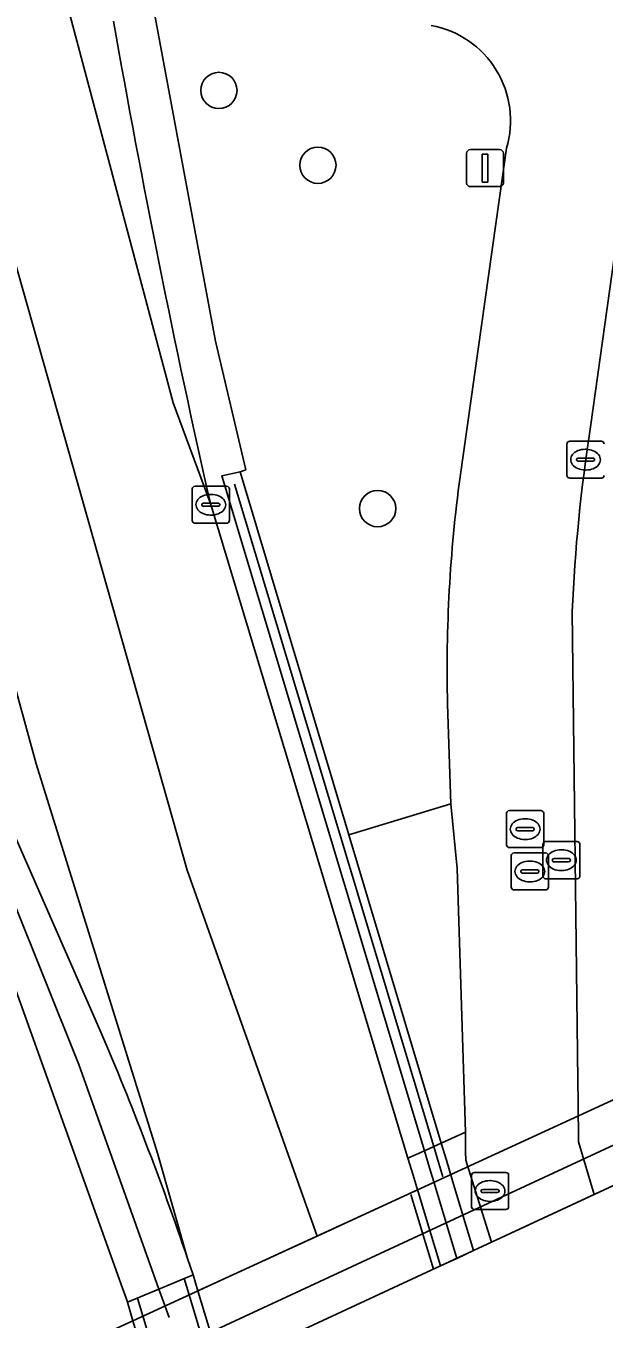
# Model space of a CAD drawing. Extents: x 160806 to 161707, y 383696 to 384148.
# Drawn here: x 161267.72 to 161283.31, y 383749.44 to 383784.33 of the extents above; entities that cross this region are included whole.
import ezdxf

# ---------------------------------------------------------------- set-up
doc = ezdxf.new("R2010")
doc.units = 0
for name, color, linetype in [('IMGEO_Berm_groen', 7, 'Continuous'), ('IMGEO_Boom', 7, 'Continuous'), ('IMGEO_Fietspad_open', 7, 'Continuous'), ('IMGEO_Hek', 7, 'Continuous'), ('IMGEO_Kolk', 7, 'Continuous'), ('IMGEO_Lijnafwatering', 7, 'Continuous'), ('IMGEO_Muur', 7, 'Continuous'), ('IMGEO_Rijbaan_lokaal_gesloten', 7, 'Continuous'), ('IMGEO_Rioolput', 7, 'Continuous'), ('IMGEO_Spoorbaan_open', 7, 'Continuous'), ('IMGEO_Terreindeel_gesloten', 7, 'Continuous'), ('IMGEO_Verkeersbordpaal', 7, 'Continuous'), ('IMGEO_Verkeerseiland_open', 7, 'Continuous'), ('IMGEO_Voetpad_open', 7, 'Continuous')]:
    doc.layers.add(name, color=color, linetype=linetype)

msp = doc.modelspace()

# ---------------------------------------------------------------- linework, layer by layer
at = {"layer": 'IMGEO_Berm_groen'}
for points in [[(161274.179, 383785.313), (161271.16, 383784.813), (161272.829, 383775.827), (161273.646, 383772.356), (161273.498, 383772.298), (161276.431, 383762.503), (161279.182, 383763.346), (161279.09, 383766.034)], [(161279.429, 383772.165), (161280.68, 383781.031)]]:
    msp.add_lwpolyline(points, dxfattribs=at)
for centre, radius, start, end in [((161278.181, 383781.78), 2.609, 343.3119, 79.6269), ((161317.98, 383766.959), 38.901, 172.3085, 181.3619)]:
    msp.add_arc(centre, radius, start, end, dxfattribs=at)
at = {"layer": 'IMGEO_Boom'}
for centre in [(161272.923, 383782.592), (161275.593, 383780.573), (161277.205, 383771.308)]:
    msp.add_circle(centre, 0.489, dxfattribs=at)
at = {"layer": 'IMGEO_Fietspad_open'}
for points in [[(161282.95, 383773.511), (161288.794, 383815.268), (161288.857, 383815.733), (161291.768, 383837.353), (161291.85, 383837.936), (161287.024, 383840.083), (161286.521, 383836.429), (161285.845, 383831.524), (161285.72, 383830.612), (161285.573, 383829.546), (161280.045, 383789.307), (161279.962, 383788.923)], [(161280.68, 383781.031), (161279.429, 383772.165)], [(161280.277, 383751.512), (161283.047, 383752.799), (161282.627, 383754.217), (161282.614, 383755.304), (161282.607, 383755.867), (161282.453, 383768.528)], [(161279.09, 383766.034), (161279.182, 383763.346), (161279.35, 383761.601), (161279.571, 383754.484), (161279.579, 383753.954), (161279.582, 383753.724), (161279.709, 383753.32), (161280.277, 383751.512)]]:
    msp.add_lwpolyline(points, dxfattribs=at)
for centre, radius, start, end in [((161278.181, 383781.78), 2.609, 343.3119, 79.6269), ((161326.663, 383766.635), 44.25, 171.0604, 177.548), ((161317.98, 383766.959), 38.901, 172.3085, 181.3619)]:
    msp.add_arc(centre, radius, start, end, dxfattribs=at)
at = {"layer": 'IMGEO_Hek'}
for points in [[(161273.348, 383771.968), (161278.72, 383754.097)], [(161271.16, 383750.654), (161269.143, 383756.311), (161266.449, 383763.014), (161265.912, 383764.193)], [(161278.72, 383754.097), (161278.859, 383753.634)], [(161278.859, 383753.634), (161278.966, 383753.279)], [(161271.306, 383750.247), (161271.16, 383750.654)], [(161271.58, 383749.479), (161271.394, 383750), (161271.306, 383750.247)]]:
    msp.add_lwpolyline(points, dxfattribs=at)
at = {"layer": 'IMGEO_Kolk'}
for p, q in [((161282.313, 383772.203), (161282.313, 383773.055)), ((161282.388, 383773.129), (161283.24, 383773.129)), ((161282.801, 383772.909), (161282.826, 383772.909)), ((161282.572, 383772.623), (161282.572, 383772.635)), ((161283.01, 383772.586), (161282.612, 383772.586)), ((161282.615, 383772.672), (161283.013, 383772.672)), ((161283.056, 383772.635), (161283.056, 383772.623)), ((161282.824, 383772.349), (161282.799, 383772.349)), ((161272.205, 383770.987), (161272.205, 383771.839)), ((161272.28, 383771.913), (161273.132, 383771.913)), ((161273.206, 383771.839), (161273.206, 383770.987)), ((161283.24, 383772.129), (161282.388, 383772.129)), ((161272.507, 383771.456), (161272.905, 383771.456)), ((161272.693, 383771.693), (161272.718, 383771.693)), ((161272.464, 383771.407), (161272.464, 383771.419)), ((161272.902, 383771.37), (161272.504, 383771.37)), ((161272.716, 383771.133), (161272.691, 383771.133)), ((161272.948, 383771.419), (161272.948, 383771.407)), ((161273.132, 383770.913), (161272.28, 383770.913))]:
    msp.add_line(p, q, dxfattribs=at)
for points in [[(161282.313, 383772.203), (161282.313, 383773.055)], [(161282.388, 383773.129), (161283.24, 383773.129)], [(161272.205, 383770.987), (161272.205, 383771.839)], [(161272.28, 383771.913), (161273.132, 383771.913)], [(161273.206, 383771.839), (161273.206, 383770.987)], [(161283.24, 383772.129), (161282.388, 383772.129)], [(161273.132, 383770.913), (161272.28, 383770.913)]]:
    msp.add_lwpolyline(points, dxfattribs=at)
for centre, radius, start, end in [((161282.39, 383773.053), 0.0765, 91.552, 178.448), ((161282.39, 383773.053), 0.0765, 91.552, 178.448), ((161283.238, 383773.053), 0.0765, 1.552, 88.448), ((161283.238, 383773.053), 0.0765, 1.552, 88.448), ((161282.612, 383772.632), 0.0403, 85.8775, 175.7526), ((161282.609, 383772.622), 0.0366, 178.938, 274.7102), ((161283.013, 383772.629), 0.043, 264.8664, 352.4533), ((161283.017, 383772.634), 0.0386, 1.7309, 96.639), ((161282.39, 383772.205), 0.0765, 181.552, 268.448), ((161282.39, 383772.205), 0.0765, 181.552, 268.448), ((161283.238, 383772.205), 0.0765, 271.552, 358.448), ((161283.238, 383772.205), 0.0765, 271.552, 358.448), ((161272.282, 383771.837), 0.0765, 91.552, 178.448), ((161272.282, 383771.837), 0.0765, 91.552, 178.448), ((161273.13, 383771.837), 0.0765, 1.552, 88.448), ((161273.13, 383771.837), 0.0765, 1.552, 88.448), ((161272.504, 383771.416), 0.0403, 85.8775, 175.7526), ((161272.909, 383771.418), 0.0386, 1.7309, 96.639), ((161272.501, 383771.406), 0.0366, 178.938, 274.7102), ((161272.905, 383771.413), 0.043, 264.8664, 352.4533), ((161272.282, 383770.989), 0.0765, 181.552, 268.448), ((161272.282, 383770.989), 0.0765, 181.552, 268.448), ((161273.13, 383770.989), 0.0765, 271.552, 358.448), ((161273.13, 383770.989), 0.0765, 271.552, 358.448)]:
    msp.add_arc(centre, radius, start, end, dxfattribs=at)
for centre, major_axis, ratio, start_param, end_param in [((161282.8, 383772.629), (-0.387, 0.002), 0.722429, 4.712389, 7.853982), ((161282.825, 383772.629), (-0.39, 0.002), 0.717154, 1.570796, 4.712389), ((161272.692, 383771.413), (-0.387, 0.002), 0.722429, 4.712389, 7.853982), ((161272.717, 383771.413), (-0.39, 0.002), 0.717154, 1.570796, 4.712389)]:
    msp.add_ellipse(centre, major_axis=major_axis, ratio=ratio, start_param=start_param, end_param=end_param, dxfattribs=at)
at = {"layer": 'IMGEO_Lijnafwatering'}
for points in [[(161278.103, 383752.803), (161278.71, 383750.784)], [(161271.986, 383750.534), (161272.146, 383750), (161272.742, 383748.012)], [(161270.729, 383750.004), (161271.498, 383747.434)]]:
    msp.add_lwpolyline(points, dxfattribs=at)
at = {"layer": 'IMGEO_Muur'}
msp.add_lwpolyline([(161279.339, 383751.076), (161279.789, 383751.285), (161279.226, 383753.168), (161279.06, 383753.724), (161278.921, 383754.188), (161278.72, 383754.097), (161278.469, 383753.982), (161278.607, 383753.522), (161278.757, 383753.024)], close=True, dxfattribs=at)
at = {"layer": 'IMGEO_Rijbaan_lokaal_gesloten'}
for points in [[(161258.098, 383845.532), (161255.223, 383844.644), (161255.351, 383843.932), (161259.009, 383825.191), (161260.191, 383819.388), (161261.079, 383815.554), (161262.513, 383809.751), (161264.696, 383801.082), (161268.422, 383786.436), (161271.69, 383774.162), (161272.703, 383771.417)], [(161272.079, 383751.073), (161271.27, 383753.915), (161267.992, 383764.419), (161264.266, 383778.033), (161260.199, 383793.827), (161258.251, 383801.656), (161254.931, 383815.431), (161252.101, 383829.184), (161249.639, 383841.943), (161249.469, 383842.867)], [(161254.973, 383776.353), (161257.886, 383768.778), (161258.13, 383768.144), (161258.486, 383767.794), (161260.09, 383765.741), (161261.801, 383763.244), (161262.94, 383761.15), (161264.151, 383758.597), (161264.548, 383757.903), (161265.386, 383755.422), (161267.617, 383748.019), (161270.606, 383749.394), (161270.458, 383749.89), (161270.419, 383750), (161270.321, 383750.272), (161266.642, 383760.526), (161263.126, 383769.895)], [(161266.873, 383763.706), (161269.714, 383757.243)]]:
    msp.add_lwpolyline(points, dxfattribs=at)
for points in [[(161255.223, 383844.644), (161252.374, 383843.765), (161253.35, 383838.619), (161254.467, 383832.736), (161257.59, 383817.205), (161262.593, 383796.907), (161267.226, 383778.65), (161272.066, 383761.555), (161275.575, 383751.679), (161278.282, 383752.924), (161278.161, 383753.324), (161278.024, 383753.78), (161272.703, 383771.417), (161271.69, 383774.162), (161268.422, 383786.436), (161264.696, 383801.082), (161262.513, 383809.751), (161261.079, 383815.554), (161260.191, 383819.388), (161259.009, 383825.191), (161255.351, 383843.932)], [(161252.374, 383843.765), (161249.469, 383842.867), (161249.639, 383841.943), (161252.101, 383829.184), (161254.931, 383815.431), (161258.251, 383801.656), (161260.199, 383793.827), (161264.266, 383778.033), (161267.992, 383764.419), (161271.27, 383753.915), (161272.079, 383751.073), (161272.227, 383750.635), (161272.358, 383750.199), (161275.575, 383751.679), (161272.066, 383761.555), (161267.226, 383778.65), (161262.593, 383796.907), (161257.59, 383817.205), (161254.467, 383832.736), (161253.35, 383838.619)], [(161272.98, 383748.123), (161274.589, 383748.87), (161278.899, 383750.872), (161278.899, 383750.872), (161278.297, 383752.874), (161278.282, 383752.924), (161275.575, 383751.679), (161272.358, 383750.199)]]:
    msp.add_lwpolyline(points, close=True, dxfattribs=at)
for centre, radius, start, end in [((161531.086, 383830.094), 264.962, 189.91668, 192.79439), ((161189.385, 383722.914), 87.357, 18.80469, 23.1396)]:
    msp.add_arc(centre, radius, start, end, dxfattribs=at)
at = {"layer": 'IMGEO_Rioolput'}
for p, q in [((161280.683, 383762.234), (161280.683, 383763.086)), ((161280.758, 383763.16), (161281.61, 383763.16)), ((161281.684, 383763.086), (161281.684, 383762.234)), ((161281.171, 383762.94), (161281.196, 383762.94)), ((161280.942, 383762.654), (161280.942, 383762.666)), ((161281.38, 383762.617), (161280.982, 383762.617)), ((161280.985, 383762.703), (161281.383, 383762.703)), ((161281.194, 383762.38), (161281.169, 383762.38)), ((161281.426, 383762.666), (161281.426, 383762.654)), ((161281.61, 383762.16), (161280.758, 383762.16)), ((161280.885, 383762.017), (161281.737, 383762.017)), ((161281.661, 383761.395), (161281.661, 383762.247)), ((161281.736, 383762.321), (161282.588, 383762.321)), ((161282.149, 383762.101), (161282.174, 383762.101)), ((161282.662, 383762.247), (161282.662, 383761.395)), ((161280.81, 383761.091), (161280.81, 383761.943)), ((161281.298, 383761.797), (161281.323, 383761.797)), ((161281.811, 383761.943), (161281.811, 383761.091)), ((161281.92, 383761.815), (161281.92, 383761.827)), ((161282.358, 383761.778), (161281.96, 383761.778)), ((161281.963, 383761.864), (161282.361, 383761.864)), ((161282.404, 383761.827), (161282.404, 383761.815)), ((161281.069, 383761.511), (161281.069, 383761.523)), ((161281.507, 383761.474), (161281.109, 383761.474)), ((161281.112, 383761.56), (161281.51, 383761.56)), ((161281.553, 383761.523), (161281.553, 383761.511)), ((161282.588, 383761.321), (161281.736, 383761.321)), ((161282.172, 383761.541), (161282.147, 383761.541)), ((161281.737, 383761.017), (161280.885, 383761.017)), ((161281.321, 383761.237), (161281.296, 383761.237)), ((161279.737, 383752.468), (161279.737, 383753.32)), ((161279.812, 383753.394), (161280.664, 383753.394)), ((161280.738, 383753.32), (161280.738, 383752.468)), ((161280.225, 383753.174), (161280.25, 383753.174)), ((161279.996, 383752.888), (161279.996, 383752.9)), ((161280.434, 383752.851), (161280.036, 383752.851)), ((161280.039, 383752.937), (161280.437, 383752.937)), ((161280.248, 383752.614), (161280.223, 383752.614)), ((161280.48, 383752.9), (161280.48, 383752.888)), ((161280.664, 383752.394), (161279.812, 383752.394))]:
    msp.add_line(p, q, dxfattribs=at)
for points in [[(161280.683, 383762.234), (161280.683, 383763.086)], [(161280.758, 383763.16), (161281.61, 383763.16)], [(161281.684, 383763.086), (161281.684, 383762.234)], [(161281.61, 383762.16), (161280.758, 383762.16)], [(161280.885, 383762.017), (161281.737, 383762.017)], [(161281.661, 383761.395), (161281.661, 383762.247)], [(161281.736, 383762.321), (161282.588, 383762.321)], [(161282.662, 383762.247), (161282.662, 383761.395)], [(161280.81, 383761.091), (161280.81, 383761.943)], [(161281.811, 383761.943), (161281.811, 383761.091)], [(161282.588, 383761.321), (161281.736, 383761.321)], [(161281.737, 383761.017), (161280.885, 383761.017)], [(161279.737, 383752.468), (161279.737, 383753.32)], [(161279.812, 383753.394), (161280.664, 383753.394)], [(161280.738, 383753.32), (161280.738, 383752.468)], [(161280.664, 383752.394), (161279.812, 383752.394)]]:
    msp.add_lwpolyline(points, dxfattribs=at)
for centre, radius, start, end in [((161280.76, 383763.084), 0.0765, 91.552, 178.448), ((161280.76, 383763.084), 0.0765, 91.552, 178.448), ((161281.608, 383763.084), 0.0765, 1.552, 88.448), ((161281.608, 383763.084), 0.0765, 1.552, 88.448), ((161280.982, 383762.663), 0.0403, 85.8775, 175.7526), ((161280.979, 383762.653), 0.0366, 178.938, 274.7102), ((161281.383, 383762.66), 0.043, 264.8664, 352.4533), ((161281.387, 383762.665), 0.0386, 1.7309, 96.639), ((161280.76, 383762.236), 0.0765, 181.552, 268.448), ((161280.76, 383762.236), 0.0765, 181.552, 268.448), ((161280.887, 383761.941), 0.0765, 91.552, 178.448), ((161280.887, 383761.941), 0.0765, 91.552, 178.448), ((161281.608, 383762.236), 0.0765, 271.552, 358.448), ((161281.608, 383762.236), 0.0765, 271.552, 358.448), ((161281.738, 383762.245), 0.0765, 91.552, 178.448), ((161281.738, 383762.245), 0.0765, 91.552, 178.448), ((161281.735, 383761.941), 0.0765, 1.552, 88.448), ((161281.735, 383761.941), 0.0765, 1.552, 88.448), ((161282.586, 383762.245), 0.0765, 1.552, 88.448), ((161282.586, 383762.245), 0.0765, 1.552, 88.448), ((161281.96, 383761.824), 0.0403, 85.8775, 175.7526), ((161281.957, 383761.814), 0.0366, 178.938, 274.7102), ((161282.361, 383761.821), 0.043, 264.8664, 352.4533), ((161282.365, 383761.826), 0.0386, 1.7309, 96.639), ((161281.109, 383761.52), 0.0403, 85.8775, 175.7526), ((161281.106, 383761.51), 0.0366, 178.938, 274.7102), ((161281.51, 383761.517), 0.043, 264.8664, 352.4533), ((161281.514, 383761.522), 0.0386, 1.7309, 96.639), ((161281.738, 383761.397), 0.0765, 181.552, 268.448), ((161281.738, 383761.397), 0.0765, 181.552, 268.448), ((161282.586, 383761.397), 0.0765, 271.552, 358.448), ((161282.586, 383761.397), 0.0765, 271.552, 358.448), ((161280.887, 383761.093), 0.0765, 181.552, 268.448), ((161280.887, 383761.093), 0.0765, 181.552, 268.448), ((161281.735, 383761.093), 0.0765, 271.552, 358.448), ((161281.735, 383761.093), 0.0765, 271.552, 358.448), ((161279.814, 383753.318), 0.0765, 91.552, 178.448), ((161279.814, 383753.318), 0.0765, 91.552, 178.448), ((161280.662, 383753.318), 0.0765, 1.552, 88.448), ((161280.662, 383753.318), 0.0765, 1.552, 88.448), ((161280.036, 383752.897), 0.0403, 85.8775, 175.7526), ((161280.033, 383752.887), 0.0366, 178.938, 274.7102), ((161280.437, 383752.894), 0.043, 264.8664, 352.4533), ((161280.441, 383752.899), 0.0386, 1.7309, 96.639), ((161279.814, 383752.47), 0.0765, 181.552, 268.448), ((161279.814, 383752.47), 0.0765, 181.552, 268.448), ((161280.662, 383752.47), 0.0765, 271.552, 358.448), ((161280.662, 383752.47), 0.0765, 271.552, 358.448)]:
    msp.add_arc(centre, radius, start, end, dxfattribs=at)
for centre, major_axis, ratio, start_param, end_param in [((161281.17, 383762.66), (-0.387, 0.002), 0.722429, 4.712389, 7.853982), ((161281.195, 383762.66), (-0.39, 0.002), 0.717154, 1.570796, 4.712389), ((161282.148, 383761.821), (-0.387, 0.002), 0.722429, 4.712389, 7.853982), ((161282.173, 383761.821), (-0.39, 0.002), 0.717154, 1.570796, 4.712389), ((161281.297, 383761.517), (-0.387, 0.002), 0.722429, 4.712389, 7.853982), ((161281.322, 383761.517), (-0.39, 0.002), 0.717154, 1.570796, 4.712389), ((161280.224, 383752.894), (-0.387, 0.002), 0.722429, 4.712389, 7.853982), ((161280.249, 383752.894), (-0.39, 0.002), 0.717154, 1.570796, 4.712389)]:
    msp.add_ellipse(centre, major_axis=major_axis, ratio=ratio, start_param=start_param, end_param=end_param, dxfattribs=at)
at = {"layer": 'IMGEO_Spoorbaan_open'}
msp.add_lwpolyline([(161286.26, 383754.291), (161285.947, 383755.338), (161284.345, 383754.49), (161268.558, 383747.163), (161262.971, 383744.495), (161259.937, 383743.21), (161257.671, 383742.18), (161257.977, 383741.153), (161274.589, 383748.87)], close=True, dxfattribs=at)
at = {"layer": 'IMGEO_Terreindeel_gesloten'}
msp.add_lwpolyline([(161284.345, 383754.49), (161285.947, 383755.338), (161285.655, 383756.314), (161257.339, 383743.293), (161257.671, 383742.18), (161259.937, 383743.21), (161262.971, 383744.495), (161268.558, 383747.163)], close=True, dxfattribs=at)
at = {"layer": 'IMGEO_Verkeersbordpaal'}
for p, q in [((161279.606, 383780.096), (161279.606, 383780.896)), ((161279.606, 383780.896), (161279.606, 383780.096)), ((161279.706, 383780.996), (161280.496, 383780.996)), ((161280.496, 383780.996), (161279.706, 383780.996)), ((161280.596, 383780.896), (161280.596, 383780.096)), ((161280.596, 383780.096), (161280.596, 383780.896)), ((161280.496, 383779.996), (161279.706, 383779.996)), ((161279.706, 383779.996), (161280.496, 383779.996))]:
    msp.add_line(p, q, dxfattribs=at)
msp.add_lwpolyline([(161280.026, 383780.871), (161280.176, 383780.871), (161280.176, 383780.121), (161280.026, 383780.121), (161280.026, 383780.871)], dxfattribs=at)
for centre, start, end in [((161279.706, 383780.896), 90, 180), ((161279.706, 383780.896), 90, 180), ((161280.496, 383780.896), 0, 90), ((161280.496, 383780.896), 360, 90), ((161279.706, 383780.096), 180, 270), ((161279.706, 383780.096), 180, 270), ((161280.496, 383780.096), 270, 0), ((161280.496, 383780.096), 270, 0)]:
    msp.add_arc(centre, 0.1, start, end, dxfattribs=at)
at = {"layer": 'IMGEO_Verkeerseiland_open'}
for points in [[(161272.703, 383771.417), (161278.024, 383753.78), (161278.469, 383753.982), (161273, 383772.189), (161273.498, 383772.298), (161273.646, 383772.356), (161272.829, 383775.827), (161271.16, 383784.813), (161274.179, 383785.313)], [(161263.126, 383769.895), (161266.642, 383760.526), (161270.321, 383750.272), (161270.419, 383750), (161270.458, 383749.89), (161271.306, 383750.247), (161272.227, 383750.635), (161272.079, 383751.073)], [(161269.714, 383757.243), (161266.873, 383763.706)]]:
    msp.add_lwpolyline(points, dxfattribs=at)
for points in [[(161273.498, 383772.298), (161273, 383772.189), (161278.469, 383753.982), (161278.72, 383754.097), (161278.921, 383754.188), (161276.431, 383762.503)], [(161279.789, 383751.285), (161280.277, 383751.512), (161279.709, 383753.32), (161279.582, 383753.724), (161279.579, 383753.954), (161279.571, 383754.484), (161278.921, 383754.188), (161279.06, 383753.724), (161279.226, 383753.168)], [(161278.899, 383750.872), (161279.339, 383751.076), (161278.757, 383753.024), (161278.607, 383753.522), (161278.469, 383753.982), (161278.024, 383753.78), (161278.161, 383753.324), (161278.282, 383752.924), (161278.297, 383752.874), (161278.899, 383750.872)], [(161271.23, 383747.31), (161272.98, 383748.123), (161272.358, 383750.199), (161272.227, 383750.635), (161271.306, 383750.247), (161270.458, 383749.89), (161270.606, 383749.394), (161271.23, 383747.31)]]:
    msp.add_lwpolyline(points, close=True, dxfattribs=at)
for centre, radius, start, end in [((161531.086, 383830.094), 264.962, 189.91668, 192.79439), ((161189.385, 383722.914), 87.357, 18.80469, 23.1396)]:
    msp.add_arc(centre, radius, start, end, dxfattribs=at)
at = {"layer": 'IMGEO_Voetpad_open'}
for points in [[(161286.008, 383772.772), (161291.849, 383814.638), (161288.857, 383815.733), (161288.794, 383815.268), (161282.95, 383773.511)], [(161282.453, 383768.528), (161282.607, 383755.867), (161282.614, 383755.304), (161282.627, 383754.217), (161283.047, 383752.799), (161286.26, 383754.291)]]:
    msp.add_lwpolyline(points, dxfattribs=at)
msp.add_lwpolyline([(161279.35, 383761.601), (161279.182, 383763.346), (161276.431, 383762.503), (161278.921, 383754.188), (161279.571, 383754.484)], close=True, dxfattribs=at)
msp.add_arc((161326.663, 383766.635), 44.25, 171.0604, 177.548, dxfattribs=at)

doc.saveas('drawing.dxf')
